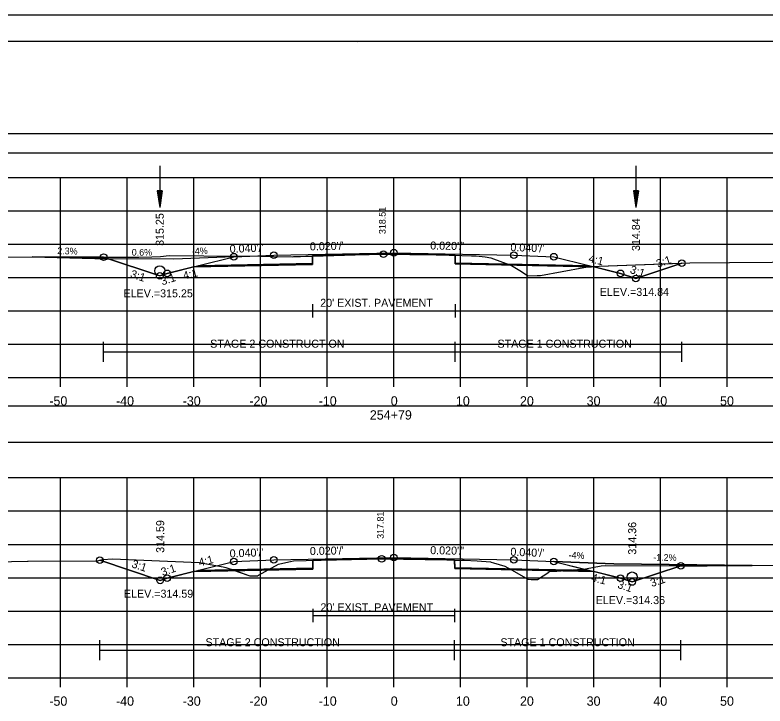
# Model space of a CAD drawing. Extents: x 1376273 to 1384221, y 378927 to 384592.
# Drawn here: x 1380501 to 1380613.5, y 381714.9 to 381818.5 of the extents above; entities that cross this region are included whole.
import ezdxf

# ---------------------------------------------------------------- set-up
doc = ezdxf.new("R2010")
doc.units = 0
for name, color, linetype in [('R_Alt Surface', 7, 'Continuous'), ('R_Axis', 7, 'Continuous'), ('R_Axis Annot', 7, 'Continuous'), ('R_Border', 7, 'Continuous'), ('R_Border Notes', 7, 'Continuous'), ('R_Contours', 7, 'Continuous'), ('R_Dimension', 7, 'Continuous'), ('R_Drive', 7, 'Continuous'), ('R_Exist Surface', 7, 'Continuous'), ('R_Fin Surface', 7, 'Continuous'), ('R_Grid', 7, 'Continuous'), ('R_No Plot', 7, 'Continuous'), ('R_Water', 7, 'Continuous'), ('R_Xsect Elev', 7, 'Continuous'), ('R_Xsect Slope', 7, 'Continuous'), ('T_Detection Zones', 7, 'Continuous'), ('T_Notes', 7, 'Continuous')]:
    doc.layers.add(name, color=color, linetype=linetype)

msp = doc.modelspace()

# ---------------------------------------------------------------- linework, layer by layer
at = {"layer": 'R_Alt Surface'}
for points in [[(1380528.56, 381780.98), (1380545.64, 381781.32), (1380545.65, 381782.49), (1380557.84, 381782.73), (1380567.04, 381782.55), (1380567.05, 381781.38), (1380587.11, 381780.98)], [(1380545.65, 381775.18), (1380545.65, 381773.18)], [(1380567.04, 381775.18), (1380567.04, 381773.18)], [(1380545.65, 381774.18), (1380567.04, 381774.18)], [(1380528.56, 381735.3), (1380545.68, 381735.64), (1380545.69, 381736.81), (1380557.84, 381737.05), (1380566.96, 381736.87), (1380566.97, 381735.71), (1380587.11, 381735.3)], [(1380545.69, 381729.53), (1380545.69, 381727.53)], [(1380566.96, 381729.53), (1380566.96, 381727.53)], [(1380545.69, 381728.53), (1380566.96, 381728.53)]]:
    msp.add_lwpolyline(points, dxfattribs=at)
at = {"layer": 'R_Axis'}
for p, q in [((1380407.84, 381764.18), (1380707.84, 381764.18)), ((1380507.84, 381762.78), (1380507.84, 381764.18)), ((1380517.84, 381762.78), (1380517.84, 381764.18)), ((1380527.84, 381762.78), (1380527.84, 381764.18)), ((1380537.84, 381762.78), (1380537.84, 381764.18)), ((1380547.84, 381762.78), (1380547.84, 381764.18)), ((1380557.84, 381762.78), (1380557.84, 381764.18)), ((1380567.84, 381762.78), (1380567.84, 381764.18)), ((1380577.84, 381762.78), (1380577.84, 381764.18)), ((1380587.84, 381762.78), (1380587.84, 381764.18)), ((1380597.84, 381762.78), (1380597.84, 381764.18)), ((1380607.84, 381762.78), (1380607.84, 381764.18)), ((1380407.84, 381719.18), (1380707.84, 381719.18)), ((1380507.84, 381717.78), (1380507.84, 381719.18)), ((1380517.84, 381717.78), (1380517.84, 381719.18)), ((1380527.84, 381717.78), (1380527.84, 381719.18)), ((1380537.84, 381717.78), (1380537.84, 381719.18)), ((1380547.84, 381717.78), (1380547.84, 381719.18)), ((1380557.84, 381717.78), (1380557.84, 381719.18)), ((1380567.84, 381717.78), (1380567.84, 381719.18)), ((1380577.84, 381717.78), (1380577.84, 381719.18)), ((1380587.84, 381717.78), (1380587.84, 381719.18)), ((1380597.84, 381717.78), (1380597.84, 381719.18)), ((1380607.84, 381717.78), (1380607.84, 381719.18))]:
    msp.add_line(p, q, dxfattribs=at)
at = {"layer": 'R_Axis Annot'}
for points in [[(1380407.51, 381797.88), (1380709.31, 381797.88), (1380709.31, 381800.7), (1380407.51, 381800.7)], [(1380406.99, 381754.49), (1380708.68, 381754.49), (1380708.68, 381759.9), (1380406.99, 381759.9)]]:
    msp.add_lwpolyline(points, close=True, dxfattribs=at)
at = {"layer": 'R_Border'}
for p, q in [((1380399.84, 381814.64), (1380716.02, 381814.64)), ((1380552.36, 381814.38), (1380552.36, 381814.38)), ((1380552.36, 381814.38), (1380552.36, 381814.38))]:
    msp.add_line(p, q, dxfattribs=at)
at = {"layer": 'R_Contours'}
for points in [[(1380567.04, 381782.51), (1380568.04, 381782.49), (1380569.5, 381782.45), (1380570.21, 381782.45), (1380571.55, 381782.27), (1380572.39, 381782.11), (1380574.14, 381781.5), (1380575.38, 381781.05), (1380567.05, 381781.21)], [(1380587.47, 381780.8), (1380588.62, 381780.88), (1380601.02, 381781.32), (1380594.14, 381779.03), (1380591.84, 381779.8), (1380587.84, 381780.8)], [(1380575.38, 381781.05), (1380575.5, 381781), (1380577, 381780.06), (1380577.92, 381779.45), (1380579.35, 381779.46), (1380579.84, 381779.46), (1380586.35, 381780.69), (1380586.96, 381780.77), (1380587.47, 381780.8)], [(1380566.96, 381736.83), (1380567.96, 381736.82), (1380568.38, 381736.8), (1380570.34, 381736.72), (1380572.33, 381736.54), (1380572.41, 381736.53), (1380572.79, 381736.43), (1380574.48, 381735.93), (1380575.46, 381735.37), (1380566.97, 381735.54)], [(1380575.46, 381735.37), (1380575.6, 381735.29), (1380577.95, 381733.94), (1380578.45, 381733.93), (1380579.38, 381733.93), (1380581.07, 381735.03), (1380581.19, 381735.1), (1380582.28, 381735.17), (1380582.92, 381735.22)], [(1380582.92, 381735.22), (1380585.99, 381735.44), (1380586.57, 381735.5), (1380588.91, 381735.94), (1380589.62, 381736), (1380600.16, 381735.97), (1380600.86, 381735.97), (1380593.58, 381733.54), (1380591.84, 381734.12), (1380587.84, 381735.12)]]:
    msp.add_lwpolyline(points, close=True, dxfattribs=at)
at = {"layer": 'R_Dimension'}
for p, q in [((1380514.33, 381766.56), (1380514.33, 381769.56)), ((1380567.04, 381766.56), (1380567.04, 381769.56)), ((1380601.02, 381766.56), (1380601.02, 381769.56)), ((1380514.33, 381768.06), (1380601.02, 381768.06)), ((1380513.75, 381721.8), (1380513.75, 381724.8)), ((1380566.96, 381721.8), (1380566.96, 381724.8)), ((1380600.86, 381721.8), (1380600.86, 381724.8)), ((1380513.75, 381723.3), (1380600.86, 381723.3))]:
    msp.add_line(p, q, dxfattribs=at)
at = {"layer": 'R_Drive'}
for p, q in [((1380514.84, 381782), (1380503.6, 381782.26)), ((1380533.84, 381782.3), (1380524.84, 381781.94)), ((1380524.84, 381781.94), (1380514.84, 381782)), ((1380581.84, 381736.62), (1380590.83, 381736.26)), ((1380590.83, 381736.26), (1380611.57, 381736.02))]:
    msp.add_line(p, q, dxfattribs=at)
for centre in [(1380522.74, 381780.18), (1380593.58, 381734.29)]:
    msp.add_circle(centre, 0.75, dxfattribs=at)
at = {"layer": 'R_Exist Surface'}
for points in [[(1380498.21, 381782.26), (1380509.4, 381782.25), (1380511.04, 381782.25), (1380519.61, 381782.21), (1380521.54, 381782.29), (1380522.83, 381782.35), (1380524.16, 381782.48), (1380529.34, 381782.45), (1380537.8, 381782.36), (1380539.78, 381782.32), (1380542.61, 381782.27), (1380542.82, 381782.31), (1380543.86, 381782.32), (1380544.65, 381782.36), (1380552.02, 381782.58), (1380556.31, 381782.69), (1380564.21, 381782.56), (1380568.04, 381782.49), (1380569.5, 381782.45), (1380570.21, 381782.45), (1380571.55, 381782.27), (1380572.39, 381782.11), (1380574.14, 381781.5), (1380575.5, 381781), (1380577, 381780.06), (1380577.92, 381779.45), (1380579.35, 381779.46), (1380579.84, 381779.46), (1380586.35, 381780.69), (1380586.96, 381780.77), (1380588.62, 381780.88), (1380602.2, 381781.36), (1380608.17, 381781.43), (1380633.79, 381781.62)], [(1380485.9, 381736.32), (1380502.9, 381736.66), (1380502.93, 381736.66), (1380503, 381736.66), (1380513.39, 381736.7), (1380514.18, 381736.91), (1380515.73, 381736.99), (1380520.35, 381736.8), (1380528.65, 381736.45), (1380532.25, 381735.8), (1380532.65, 381735.73), (1380535.95, 381734.57), (1380536.27, 381734.47), (1380537.33, 381734.46), (1380537.42, 381734.47), (1380537.57, 381734.56), (1380540.56, 381736.22), (1380540.57, 381736.22), (1380542.54, 381736.68), (1380542.82, 381736.69), (1380544.69, 381736.76), (1380553.79, 381736.97), (1380556.02, 381737), (1380565.77, 381736.85), (1380567.96, 381736.82), (1380568.38, 381736.8), (1380570.34, 381736.72), (1380572.33, 381736.54), (1380572.41, 381736.53), (1380572.79, 381736.43), (1380574.48, 381735.93), (1380575.6, 381735.29), (1380577.95, 381733.94), (1380578.45, 381733.93), (1380579.38, 381733.93), (1380581.07, 381735.03), (1380581.19, 381735.1), (1380582.28, 381735.17), (1380585.99, 381735.44), (1380586.57, 381735.5), (1380588.91, 381735.94), (1380589.62, 381736), (1380600.16, 381735.97), (1380601.86, 381735.97), (1380602.02, 381735.95), (1380602.2, 381735.97), (1380602.36, 381735.97), (1380604.82, 381735.98), (1380616.18, 381736.04)]]:
    msp.add_lwpolyline(points, dxfattribs=at)
at = {"layer": 'R_Fin Surface'}
for points in [[(1380514.33, 381782.23), (1380522.74, 381779.43), (1380523.84, 381779.8), (1380528.59, 381780.98), (1380533.84, 381782.3), (1380539.84, 381782.54), (1380557.84, 381782.9), (1380575.84, 381782.54), (1380581.84, 381782.3), (1380587.08, 381780.98), (1380591.84, 381779.8), (1380594.14, 381779.03), (1380601.02, 381781.32)], [(1380513.75, 381736.8), (1380522.81, 381733.78), (1380523.84, 381734.12), (1380528.59, 381735.31), (1380533.84, 381736.62), (1380539.84, 381736.86), (1380557.84, 381737.22), (1380575.84, 381736.86), (1380581.84, 381736.62), (1380587.08, 381735.31), (1380591.84, 381734.12), (1380593.58, 381733.54), (1380600.86, 381735.97)]]:
    msp.add_lwpolyline(points, dxfattribs=at)
at = {"layer": 'R_Grid'}
for p, q in [((1380407.84, 381794.18), (1380707.84, 381794.18)), ((1380507.84, 381764.18), (1380507.84, 381794.18)), ((1380517.84, 381764.18), (1380517.84, 381794.18)), ((1380527.84, 381764.18), (1380527.84, 381794.18)), ((1380537.84, 381764.18), (1380537.84, 381794.18)), ((1380547.84, 381764.18), (1380547.84, 381794.18)), ((1380557.84, 381764.18), (1380557.84, 381794.18)), ((1380567.84, 381764.18), (1380567.84, 381794.18)), ((1380577.84, 381764.18), (1380577.84, 381794.18)), ((1380587.84, 381764.18), (1380587.84, 381794.18)), ((1380597.84, 381764.18), (1380597.84, 381794.18)), ((1380607.84, 381764.18), (1380607.84, 381794.18)), ((1380407.84, 381789.18), (1380707.84, 381789.18)), ((1380407.84, 381784.18), (1380707.84, 381784.18)), ((1380407.84, 381779.18), (1380707.84, 381779.18)), ((1380407.84, 381774.18), (1380707.84, 381774.18)), ((1380407.84, 381769.18), (1380707.84, 381769.18)), ((1380407.84, 381764.18), (1380707.84, 381764.18)), ((1380407.84, 381749.18), (1380707.84, 381749.18)), ((1380507.84, 381719.18), (1380507.84, 381749.18)), ((1380517.84, 381719.18), (1380517.84, 381749.18)), ((1380527.84, 381719.18), (1380527.84, 381749.18)), ((1380537.84, 381719.18), (1380537.84, 381749.18)), ((1380547.84, 381719.18), (1380547.84, 381749.18)), ((1380557.84, 381719.18), (1380557.84, 381749.18)), ((1380567.84, 381719.18), (1380567.84, 381749.18)), ((1380577.84, 381719.18), (1380577.84, 381749.18)), ((1380587.84, 381719.18), (1380587.84, 381749.18)), ((1380597.84, 381719.18), (1380597.84, 381749.18)), ((1380607.84, 381719.18), (1380607.84, 381749.18)), ((1380407.84, 381744.18), (1380707.84, 381744.18)), ((1380407.84, 381739.18), (1380707.84, 381739.18)), ((1380407.84, 381734.18), (1380707.84, 381734.18)), ((1380407.84, 381729.18), (1380707.84, 381729.18)), ((1380407.84, 381724.18), (1380707.84, 381724.18)), ((1380407.84, 381719.18), (1380707.84, 381719.18))]:
    msp.add_line(p, q, dxfattribs=at)
at = {"layer": 'R_No Plot'}
msp.add_line((1380387.44, 381818.54), (1380720.77, 381818.54), dxfattribs=at)
for points in [[(1380387.43, 381818.54), (1380720.77, 381818.54), (1380720.77, 381605.2), (1380387.43, 381605.2)], [(1380633.76, 381814.64), (1380633.76, 381804.76), (1380669.49, 381804.76), (1380669.49, 381801.84), (1380692.69, 381801.84), (1380692.69, 381777.51), (1380716.02, 381777.51), (1380716.02, 381609.18), (1380399.84, 381609.18), (1380399.84, 381814.64)]]:
    msp.add_lwpolyline(points, close=True, dxfattribs=at)
for points in [[(1380527.84, 381780.8), (1380545.64, 381781.15), (1380545.65, 381782.49), (1380557.84, 381782.73), (1380567.04, 381782.55), (1380567.05, 381781.21), (1380587.84, 381780.8)], [(1380527.84, 381735.12), (1380545.68, 381735.48), (1380545.69, 381736.81), (1380557.84, 381737.05), (1380566.96, 381736.87), (1380566.97, 381735.54), (1380587.84, 381735.12)]]:
    msp.add_lwpolyline(points, dxfattribs=at)
for centre in [(1380557.84, 381782.9), (1380514.33, 381782.23), (1380533.84, 381782.3), (1380539.84, 381782.54), (1380556.31, 381782.69), (1380575.84, 381782.54), (1380581.84, 381782.3), (1380601.02, 381781.32), (1380523.84, 381779.8), (1380591.84, 381779.8), (1380522.74, 381779.43), (1380522.74, 381779.43), (1380594.14, 381779.03), (1380594.14, 381779.03), (1380513.75, 381736.8), (1380539.84, 381736.86), (1380556.02, 381737), (1380557.84, 381737.22), (1380575.84, 381736.86), (1380533.84, 381736.62), (1380581.84, 381736.62), (1380600.86, 381735.97), (1380522.81, 381733.78), (1380522.81, 381733.78), (1380523.84, 381734.12), (1380591.84, 381734.12), (1380593.58, 381733.54), (1380593.58, 381733.54)]:
    msp.add_circle(centre, 0.5, dxfattribs=at)
at = {"layer": 'R_Water'}
for p, q in [((1380522.73, 381795.94), (1380522.73, 381789.69)), ((1380594.14, 381795.94), (1380594.14, 381789.69)), ((1380522.35, 381792.19), (1380522.73, 381789.69)), ((1380523.1, 381792.19), (1380522.35, 381792.19)), ((1380522.42, 381792.19), (1380522.73, 381790.11)), ((1380522.48, 381792.19), (1380522.73, 381790.54)), ((1380522.54, 381792.19), (1380522.73, 381790.96)), ((1380522.61, 381792.19), (1380522.73, 381791.38)), ((1380522.67, 381792.19), (1380522.73, 381791.8)), ((1380523.1, 381792.19), (1380522.73, 381789.69)), ((1380522.85, 381792.19), (1380522.73, 381791.38)), ((1380522.98, 381792.19), (1380522.73, 381790.54)), ((1380523.04, 381792.19), (1380522.73, 381790.11)), ((1380522.91, 381792.19), (1380522.73, 381790.96)), ((1380522.79, 381792.19), (1380522.73, 381791.8)), ((1380593.77, 381792.19), (1380594.14, 381789.69)), ((1380594.52, 381792.19), (1380593.77, 381792.19)), ((1380593.83, 381792.19), (1380594.14, 381790.11)), ((1380593.89, 381792.19), (1380594.14, 381790.54)), ((1380593.95, 381792.19), (1380594.14, 381790.96)), ((1380594.02, 381792.19), (1380594.14, 381791.38)), ((1380594.08, 381792.19), (1380594.14, 381791.8)), ((1380594.52, 381792.19), (1380594.14, 381789.69)), ((1380594.26, 381792.19), (1380594.14, 381791.38)), ((1380594.39, 381792.19), (1380594.14, 381790.54)), ((1380594.45, 381792.19), (1380594.14, 381790.11)), ((1380594.33, 381792.19), (1380594.14, 381790.96)), ((1380594.2, 381792.19), (1380594.14, 381791.8))]:
    msp.add_line(p, q, dxfattribs=at)
at = {"layer": 'T_Detection Zones'}
for points in [[(1380514.33, 381782.23), (1380519.61, 381782.21), (1380521.54, 381782.29), (1380522.83, 381782.35), (1380524.16, 381782.48), (1380529.34, 381782.45), (1380537.8, 381782.36), (1380539.78, 381782.32), (1380542.61, 381782.27), (1380542.82, 381782.31), (1380543.86, 381782.32), (1380544.65, 381782.36), (1380545.65, 381782.39), (1380545.64, 381781.15), (1380527.84, 381780.8), (1380523.84, 381779.8), (1380522.74, 381779.43)], [(1380545.65, 381782.39), (1380552.02, 381782.58), (1380556.31, 381782.69), (1380564.21, 381782.56), (1380567.04, 381782.51), (1380567.04, 381782.55), (1380557.84, 381782.73), (1380545.65, 381782.49)], [(1380513.75, 381736.8), (1380514.18, 381736.91), (1380515.73, 381736.99), (1380520.35, 381736.8), (1380528.65, 381736.45), (1380532.25, 381735.8), (1380532.65, 381735.73), (1380534.04, 381735.25), (1380527.84, 381735.12), (1380523.84, 381734.12), (1380522.81, 381733.78)], [(1380538.99, 381735.34), (1380540.56, 381736.22), (1380540.57, 381736.22), (1380542.54, 381736.68), (1380542.82, 381736.69), (1380544.69, 381736.76), (1380545.69, 381736.79), (1380545.68, 381735.48)], [(1380545.69, 381736.79), (1380553.79, 381736.97), (1380556.02, 381737), (1380565.77, 381736.85), (1380566.96, 381736.83), (1380566.96, 381736.87), (1380557.84, 381737.05), (1380545.69, 381736.81)], [(1380534.04, 381735.25), (1380535.95, 381734.57), (1380536.27, 381734.47), (1380537.33, 381734.46), (1380537.42, 381734.47), (1380537.57, 381734.56), (1380538.99, 381735.34)]]:
    msp.add_lwpolyline(points, close=True, dxfattribs=at)
at = {"layer": 'T_Notes'}
for p, q in [((1380503.6, 381782.26), (1380514.84, 381782)), ((1380515.04, 381782), (1380514.33, 381782.23)), ((1380533.84, 381782.3), (1380524.84, 381781.94)), ((1380514.84, 381782), (1380515.04, 381782)), ((1380524.84, 381781.94), (1380515.04, 381782)), ((1380590.83, 381736.26), (1380581.84, 381736.62)), ((1380611.57, 381736.02), (1380590.83, 381736.26))]:
    msp.add_line(p, q, dxfattribs=at)
for points in [[(1380514.33, 381782.23), (1380511.04, 381782.25), (1380509.4, 381782.25), (1380503.6, 381782.26)], [(1380523.84, 381779.8), (1380528.59, 381780.98), (1380533.84, 381782.3)], [(1380515.04, 381782), (1380522.29, 381779.58), (1380522.74, 381779.43), (1380523.19, 381779.58), (1380523.84, 381779.8)], [(1380581.84, 381736.62), (1380586.38, 381735.48), (1380587.08, 381735.31), (1380591.84, 381734.12), (1380593.13, 381733.69), (1380593.58, 381733.54), (1380594.03, 381733.69), (1380600.86, 381735.97)], [(1380600.86, 381735.97), (1380601.86, 381735.97), (1380602.02, 381735.95), (1380602.2, 381735.97), (1380602.36, 381735.97), (1380604.82, 381735.98), (1380611.57, 381736.02)]]:
    msp.add_lwpolyline(points, dxfattribs=at)

# ---------------------------------------------------------------- texts
at = {"layer": 'R_Alt Surface'}
for p in [(1380546.8, 381774.79), (1380546.84, 381729.14)]:
    msp.add_text("20' EXIST. PAVEMENT", height=1.2, dxfattribs=at).set_placement(p)
at = {"layer": 'R_Axis Annot'}
for s, p in [('-50', (1380506.18, 381759.98)), ('-40', (1380516.18, 381759.98)), ('-30', (1380526.18, 381759.98)), ('-20', (1380536.18, 381759.98)), ('-10', (1380546.57, 381759.98)), ('0', (1380557.38, 381759.98)), ('10', (1380567.15, 381759.98)), ('20', (1380576.75, 381759.98)), ('30', (1380586.75, 381759.98)), ('40', (1380596.75, 381759.98)), ('50', (1380606.75, 381759.98)), ('254+79', (1380554.24, 381757.88)), ('-50', (1380506.18, 381714.98)), ('-40', (1380516.18, 381714.98)), ('-30', (1380526.18, 381714.98)), ('-20', (1380536.18, 381714.98)), ('-10', (1380546.57, 381714.98)), ('0', (1380557.38, 381714.98)), ('10', (1380567.15, 381714.98)), ('20', (1380576.75, 381714.98)), ('30', (1380586.75, 381714.98)), ('40', (1380596.75, 381714.98)), ('50', (1380606.75, 381714.98))]:
    msp.add_text(s, height=1.4, dxfattribs=at).set_placement(p)
at = {"layer": 'R_Border Notes'}
for s, p in [('ELEV.=315.25', (1380517.31, 381776.21)), ('ELEV.=314.84', (1380588.71, 381776.43)), ('ELEV.=314.59', (1380517.37, 381731.18)), ('ELEV.=314.36', (1380588.11, 381730.22))]:
    msp.add_text(s, height=1.2, dxfattribs=at).set_placement(p)
at = {"layer": 'R_Dimension'}
for s, p in [('STAGE 2 CONSTRUCTION', (1380530.3, 381768.66)), ('STAGE 1 CONSTRUCTION', (1380573.38, 381768.66)), ('STAGE 2 CONSTRUCTION', (1380529.6, 381723.9)), ('STAGE 1 CONSTRUCTION', (1380573.82, 381723.9))]:
    msp.add_text(s, height=1.2, dxfattribs=at).set_placement(p)
at = {"layer": 'R_Drive'}
for s, rotation, p in [('2.3%', 358.6779, (1380507.36, 381782.69)), ('0.6%', 359.6566, (1380518.54, 381782.47)), ('-4%', 2.2906, (1380527.57, 381782.62)), ('-4%', 357.7094, (1380584.03, 381737.08)), ('-1.2%', 359.3208, (1380596.73, 381736.73))]:
    msp.add_text(s, height=1, rotation=rotation, dxfattribs=at).set_placement(p)
at = {"layer": 'R_Xsect Elev'}
for s, height, p in [('318.51', 1, (1380556.61, 381785.69)), ('315.25', 1.2, (1380523.34, 381783.92)), ('314.84', 1.2, (1380594.74, 381783.15)), ('317.81', 1, (1380556.32, 381740)), ('314.59', 1.2, (1380523.41, 381737.9)), ('314.36', 1.2, (1380594.18, 381737.63))]:
    msp.add_text(s, height=height, rotation=90, dxfattribs=at).set_placement(p)
at = {"layer": 'R_Xsect Slope'}
for s, rotation, p in [("0.020'/'", 1.1458, (1380545.26, 381783.24)), ("0.020'/'", 358.8542, (1380563.29, 381783.39)), ("0.040'/'", 2.2906, (1380533.25, 381782.87)), ("0.040'/'", 357.7094, (1380575.3, 381783.16)), ('4:1', 345.9638, (1380586.96, 381781.53)), ('3:1', 18.4349, (1380597.42, 381780.65)), ('3:1', 341.5651, (1380518.24, 381779.23)), ('4:1', 14.0362, (1380526.39, 381778.84)), ('3:1', 341.5651, (1380593.15, 381779.89)), ('3:1', 18.4349, (1380523.13, 381777.99)), ("0.040'/'", 2.2906, (1380533.25, 381737.2)), ("0.020'/'", 1.1458, (1380545.26, 381737.57)), ("0.020'/'", 358.8542, (1380563.29, 381737.71)), ("0.040'/'", 357.7094, (1380575.3, 381737.48)), ('4:1', 14.0362, (1380528.72, 381735.86)), ('3:1', 341.5651, (1380518.44, 381735.76)), ('3:1', 18.4349, (1380523.16, 381734.42)), ('4:1', 345.9638, (1380587.35, 381733.69)), ('3:1', 18.4349, (1380596.52, 381732.77)), ('3:1', 341.5651, (1380591.28, 381732.68))]:
    msp.add_text(s, height=1.2, rotation=rotation, dxfattribs=at).set_placement(p)

doc.saveas('drawing.dxf')
